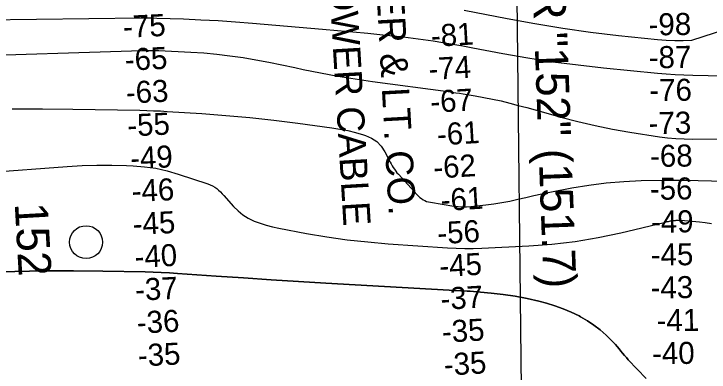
# Model space of a CAD drawing. Extents: x 3445503 to 3483459, y 540493 to 566012.
# Drawn here: x 3461621 to 3463733, y 550789 to 551878 of the extents above; entities that cross this region are included whole.
import ezdxf

# ---------------------------------------------------------------- set-up
doc = ezdxf.new("R2010")
doc.units = 0
for name, color, linetype in [('V-CHAN-NAID', 7, 'Continuous'), ('V-RIVR-IDEN', 7, 'Continuous'), ('V-RIVR-MILE', 7, 'Continuous'), ('V-RIVR-RANG', 7, 'Continuous'), ('V-TOPO-DPTH', 7, 'Continuous'), ('V-TOPO-MAJR', 7, 'Continuous'), ('V-TOPO-MINR', 7, 'Continuous'), ('V-UTIL-IDEN', 7, 'Continuous'), ('V-UTIL-LINE', 7, 'Continuous')]:
    doc.layers.add(name, color=color, linetype=linetype)

msp = doc.modelspace()

# ---------------------------------------------------------------- linework, layer by layer
at = {"layer": 'V-RIVR-MILE'}
msp.add_circle((3461840.3, 551184.2), 50, dxfattribs=at)
at = {"layer": 'V-TOPO-DPTH'}
for points in [[(3461535.5, 551092.1), (3461624.4, 551095.3), (3461713.3, 551097.2), (3461802.2, 551097.4), (3461891.1, 551096.4), (3462019.7, 551093.6), (3462044.4, 551092.9), (3462069, 551092), (3462093.6, 551090.7), (3462118.2, 551089.2), (3462235.7, 551081), (3462319.1, 551075.4), (3462402.5, 551069.9), (3462485.9, 551064.8), (3462569.3, 551059.9), (3462978.5, 551036.6), (3462988.2, 551036), (3462997.9, 551035.4), (3463007.6, 551034.7), (3463017.3, 551033.9), (3463071.2, 551029.3), (3463107.7, 551025.3), (3463144, 551020), (3463180, 551012.9), (3463215.7, 551004.4), (3463239.5, 550998.2), (3463264.9, 550990.5), (3463290, 550981.8), (3463314.3, 550971.3), (3463338.3, 550959.7), (3463342.7, 550957.4), (3463363.5, 550945.3), (3463383.5, 550932), (3463402.2, 550917.1), (3463420.2, 550901), (3463442.3, 550879.4), (3463448.4, 550873.2), (3463454.3, 550866.7), (3463459.9, 550860.1), (3463465.2, 550853.2), (3463470.6, 550846.3), (3463476.1, 550839.5), (3463481.8, 550833), (3463487.7, 550826.6), (3463542.1, 550770)], [(3463542.1, 550770), (3463487.7, 550826.6), (3463481.8, 550833), (3463476.1, 550839.5), (3463470.6, 550846.3), (3463465.2, 550853.2), (3463459.9, 550860.1), (3463454.3, 550866.7), (3463448.4, 550873.2), (3463442.3, 550879.4), (3463420.2, 550901), (3463402.2, 550917.1), (3463383.5, 550932), (3463363.5, 550945.3), (3463342.7, 550957.4), (3463338.3, 550959.7), (3463314.3, 550971.3), (3463290, 550981.8), (3463264.9, 550990.5), (3463239.5, 550998.2), (3463215.7, 551004.4), (3463180, 551012.9), (3463144, 551020), (3463107.7, 551025.3), (3463071.2, 551029.3), (3463017.3, 551033.9), (3463007.6, 551034.7), (3462997.9, 551035.4), (3462988.2, 551036), (3462978.5, 551036.6), (3462569.3, 551059.9), (3462485.9, 551064.8), (3462402.5, 551069.9), (3462319.1, 551075.4), (3462235.7, 551081), (3462118.2, 551089.2), (3462093.6, 551090.7), (3462069, 551092), (3462044.4, 551092.9), (3462019.7, 551093.6), (3461891.1, 551096.4), (3461802.2, 551097.4), (3461713.3, 551097.2), (3461624.4, 551095.3), (3461535.5, 551092.1)]]:
    msp.add_lwpolyline(points, dxfattribs=at)
at = {"layer": 'V-TOPO-MAJR'}
msp.add_lwpolyline([(3461294.3, 551377.7), (3461783.3, 551414.5), (3461828.3, 551417.1), (3461873.3, 551418.6), (3461918.3, 551418.5), (3461963.4, 551417.4), (3461983, 551416.5), (3462018, 551413.6), (3462052.7, 551408.7), (3462086.8, 551400.9), (3462120.6, 551391.2), (3462210.8, 551361.1), (3462217.9, 551358.3), (3462224.7, 551355.1), (3462231.1, 551351.2), (3462237.2, 551346.8), (3462243.1, 551341.9), (3462248.7, 551336.8), (3462254.1, 551331.4), (3462259.2, 551325.8), (3462288.2, 551292.7), (3462302, 551279), (3462316.9, 551266.8), (3462333.3, 551256.8), (3462350.7, 551248.2), (3462369.2, 551241.4), (3462387.8, 551235.4), (3462406.8, 551230.5), (3462426.1, 551226.3), (3462510.4, 551210.7), (3462572.1, 551200.4), (3462633.9, 551191.5), (3462696, 551184.7), (3462758.3, 551179.4), (3462938.4, 551167.2), (3462964.5, 551165.8), (3462990.6, 551165.1), (3463016.7, 551165.3), (3463042.8, 551166.1), (3463185.3, 551173), (3463255.8, 551178.4), (3463326, 551186.4), (3463395.7, 551198.2), (3463464.9, 551212.7), (3463596.4, 551244), (3463599.7, 551244.8), (3463602.9, 551245.6), (3463606.2, 551246.5), (3463609.4, 551247.3), (3463612.7, 551248.1), (3463616, 551248.8), (3463619.3, 551249.3), (3463622.6, 551249.7), (3463631, 551250.4), (3463632.8, 551250.5), (3463636.5, 551250.6), (3463638.3, 551250.6), (3463658, 551249.7), (3463669.6, 551249), (3463681.3, 551248.1), (3463692.9, 551247), (3463704.5, 551245.7), (3463720.9, 551243.7), (3463740.7, 551241.1)], dxfattribs=at)
at = {"layer": 'V-TOPO-MINR'}
for points in [[(3462989, 551889.7), (3463119.9, 551863.9), (3463204.1, 551848.5), (3463288.5, 551834.6), (3463373.3, 551822.9), (3463458.3, 551812.8), (3463576.7, 551800.3), (3463602.7, 551798.2), (3463628.8, 551797), (3463654.8, 551797.1), (3463680.9, 551798.1), (3464175.4, 551959.3)], [(3461371, 551858.5), (3462007.8, 551866.1), (3462019.8, 551866.2), (3462031.8, 551866.1), (3462043.8, 551865.9), (3462055.8, 551865.5), (3462136.7, 551862.6), (3462189.1, 551860.4), (3462241.6, 551857.6), (3462293.9, 551854), (3462346.3, 551849.9), (3462558.9, 551831.7), (3462604.7, 551827.7), (3462650.6, 551823.5), (3462696.5, 551819.2), (3462742.3, 551814.6), (3462773, 551811.5), (3462803.4, 551808.2), (3462833.8, 551804.5), (3462864.1, 551800.4), (3462894.4, 551795.9), (3462924.6, 551791), (3462954.8, 551785.9), (3462984.9, 551780.6), (3463015, 551775), (3463106.6, 551757.8), (3463182.6, 551744.6), (3463258.8, 551732.7), (3463335.3, 551722.8), (3463411.9, 551714.3), (3463576.1, 551698.4), (3463603, 551696), (3463629.9, 551694.1), (3463656.8, 551692.9), (3463683.7, 551692), (3464429.4, 551675.9)], [(3461433.5, 551748.2), (3462011.3, 551766.9), (3462023.9, 551767.2), (3462036.5, 551767.3), (3462049.2, 551767), (3462061.8, 551766.6), (3462158.3, 551762.1), (3462198.2, 551759.5), (3462238, 551756), (3462277.6, 551751), (3462317.2, 551745.1), (3462356.6, 551738.2), (3462395.9, 551730.9), (3462435.2, 551723.1), (3462474.4, 551715), (3462500.4, 551709.4), (3462552.7, 551698.8), (3462605.1, 551689), (3462657.8, 551680.5), (3462710.5, 551672.7), (3462940.1, 551641.7), (3462951.7, 551640.1), (3462963.3, 551638.4), (3462974.9, 551636.7), (3462986.5, 551634.8), (3463023, 551629), (3463049.3, 551624.3), (3463075.5, 551619.2), (3463101.5, 551613.3), (3463127.4, 551606.9), (3463153.2, 551600), (3463179, 551593.1), (3463204.8, 551586), (3463230.5, 551578.9), (3463282.7, 551564.3), (3463334.6, 551550.7), (3463386.9, 551538.4), (3463439.6, 551527.9), (3463492.5, 551518.7), (3463582.4, 551504.6), (3463607.2, 551501.4), (3463632.1, 551499), (3463657.1, 551497.8), (3463682.1, 551497.5), (3464085.3, 551502.3)], [(3461616.2, 551589.9), (3461708, 551589.4), (3461799.9, 551588.4), (3462003.6, 551585.1), (3462024.5, 551584.6), (3462045.3, 551583.9), (3462066.2, 551583), (3462087, 551581.8), (3462191.7, 551575.1), (3462264.8, 551569.6), (3462337.8, 551563.1), (3462410.7, 551555), (3462483.5, 551546), (3462587.5, 551531.8), (3462611.6, 551527.9), (3462635.6, 551523.3), (3462659.3, 551517.4), (3462682.8, 551510.8), (3462689.8, 551508.6), (3462707.9, 551500.4), (3462724, 551489.8), (3462737.1, 551475.6), (3462748.1, 551459), (3462760.9, 551433.2), (3462763.8, 551427.5), (3462766.9, 551421.9), (3462770.2, 551416.3), (3462773.6, 551410.9), (3462777.2, 551405.6), (3462781, 551400.4), (3462785, 551395.4), (3462789.3, 551390.5), (3462846, 551328.2), (3462850.2, 551324), (3462854.7, 551320.1), (3462859.4, 551316.6), (3462864.4, 551313.3), (3462869.6, 551310.6), (3462875.1, 551308.2), (3462880.7, 551306.6), (3462886.5, 551305.3), (3462957.7, 551293.8), (3462970.5, 551292.3), (3462983.4, 551291.5), (3462996.2, 551291.7), (3463009.1, 551292.5), (3463054.5, 551297.4), (3463079.2, 551300.6), (3463103.7, 551304.4), (3463128.1, 551309.1), (3463152.3, 551314.5), (3463176.6, 551320.2), (3463200.8, 551325.7), (3463225.2, 551330.8), (3463249.5, 551335.8), (3463315.7, 551348.8), (3463368.1, 551357.6), (3463420.7, 551364.6), (3463473.7, 551368.8), (3463526.8, 551371.1), (3463607.4, 551372.6), (3463620.3, 551372.7), (3463633.3, 551372.7), (3463646.3, 551372.6), (3463659.2, 551372.4), (3463862.4, 551367.4)], [(3461535.5, 551092.1), (3461624.4, 551095.3), (3461713.3, 551097.2), (3461802.2, 551097.4), (3461891.1, 551096.4), (3462019.7, 551093.6), (3462044.4, 551092.9), (3462069, 551092), (3462093.6, 551090.7), (3462118.2, 551089.2), (3462235.7, 551081), (3462319.1, 551075.4), (3462402.5, 551069.9), (3462485.9, 551064.8), (3462569.3, 551059.9), (3462978.5, 551036.6), (3462988.2, 551036), (3462997.9, 551035.4), (3463007.6, 551034.7), (3463017.3, 551033.9), (3463071.2, 551029.3), (3463107.7, 551025.3), (3463144, 551020), (3463180, 551012.9), (3463215.7, 551004.4), (3463239.5, 550998.2), (3463264.9, 550990.5), (3463290, 550981.8), (3463314.3, 550971.3), (3463338.3, 550959.7), (3463342.7, 550957.4), (3463363.5, 550945.3), (3463383.5, 550932), (3463402.2, 550917.1), (3463420.2, 550901), (3463442.3, 550879.4), (3463448.4, 550873.2), (3463454.3, 550866.7), (3463459.9, 550860.1), (3463465.2, 550853.2), (3463470.6, 550846.3), (3463476.1, 550839.5), (3463481.8, 550833), (3463487.7, 550826.6), (3463542.1, 550770)]]:
    msp.add_lwpolyline(points, dxfattribs=at)
at = {"layer": 'V-UTIL-LINE'}
msp.add_line((3463141.3, 552562), (3463166.1, 550423.8), dxfattribs=at)

# ---------------------------------------------------------------- texts
at = {"layer": 'V-CHAN-NAID'}
msp.add_text('HESTOR "152" (151.7)', height=100, rotation=272.088, dxfattribs=at).set_placement((3463180.5, 552415.3))
at = {"layer": 'V-RIVR-IDEN'}
msp.add_text('152', height=100, rotation=273.2413, dxfattribs=at).set_placement((3461623.5, 551301.4))
at = {"layer": 'V-RIVR-RANG'}
for s, rotation, p in [('-98', 0.7649, (3463549.7, 551812.5)), ('-75', 2.8964, (3461954.3, 551804.9)), ('-81', 3.4234, (3462889.9, 551777.5)), ('-65', 2.8964, (3461959.6, 551705)), ('-87', 0.7649, (3463550, 551712.5)), ('-74', 3.4234, (3462882.5, 551676.8)), ('-63', 2.8964, (3461962.8, 551605.1)), ('-76', 0.7649, (3463551.9, 551612.5)), ('-67', 3.4234, (3462888.2, 551577)), ('-55', 2.8964, (3461967.1, 551505.1)), ('-73', 0.7649, (3463549.8, 551512.5)), ('-61', 3.4234, (3462908.2, 551478)), ('-68', 0.7649, (3463554.1, 551412.5)), ('-49', 2.8964, (3461975.9, 551405.5)), ('-62', 3.4234, (3462897.3, 551377.2)), ('-46', 2.8964, (3461980.4, 551305.6)), ('-56', 0.7649, (3463553.6, 551312.5)), ('-61', 3.4234, (3462919.6, 551278.4)), ('-45', 2.8964, (3461983.6, 551205.6)), ('-49', 0.7649, (3463557, 551212.6)), ('-56', 3.4234, (3462909.3, 551177.6)), ('-40', 2.8964, (3461989.2, 551105.8)), ('-45', 0.7649, (3463556.3, 551112.5)), ('-45', 3.4234, (3462915.5, 551077.7)), ('-37', 2.8964, (3461990.9, 551005.7)), ('-43', 0.7649, (3463555.8, 551012.5)), ('-37', 3.4234, (3462918.9, 550977.8)), ('-36', 2.8964, (3461996, 550905.8)), ('-41', 0.7649, (3463574, 550912.8)), ('-35', 3.4234, (3462923.3, 550877.9)), ('-35', 2.8964, (3461999.2, 550805.9)), ('-40', 0.7649, (3463560.3, 550812.6)), ('-35', 3.4234, (3462929, 550778))]:
    msp.add_text(s, height=67, rotation=rotation, dxfattribs=at).set_placement(p)
at = {"layer": 'V-UTIL-IDEN'}
for s, rotation, p in [('1-SUB POWER CABLE', 273.4043, (3462553.1, 552401.1)), ('LA. POWER & LT. CO.', 273.164, (3462697.4, 552403.4))]:
    msp.add_text(s, height=83, rotation=rotation, dxfattribs=at).set_placement(p)

doc.saveas('drawing.dxf')
